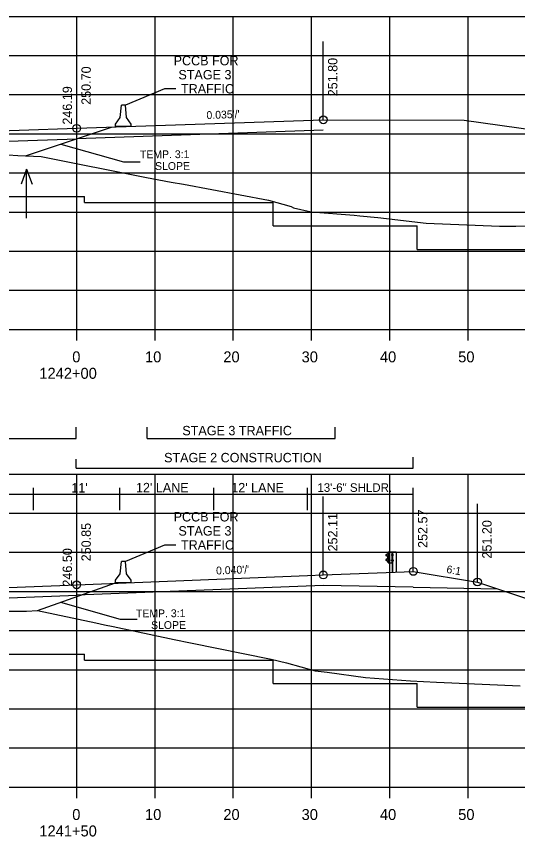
# Model space of a CAD drawing. Extents: x 1342547 to 1344156, y -1532351 to -1517216.
# Drawn here: x 1342695.2 to 1342759.2, y -1528714.2 to -1528609.4 of the extents above; entities that cross this region are included whole.
import ezdxf

# ---------------------------------------------------------------- set-up
doc = ezdxf.new("R2010")
doc.units = 0
for name, color, linetype in [('R_Alt Surface', 7, 'Continuous'), ('R_Axis', 7, 'Continuous'), ('R_Axis Annot', 7, 'Continuous'), ('R_Draft', 7, 'Continuous'), ('R_Drive', 7, 'Continuous'), ('R_Exist Surface', 7, 'Continuous'), ('R_Fin Surface', 7, 'Continuous'), ('R_Grid', 7, 'Continuous'), ('R_MOT', 7, 'Continuous'), ('R_No Plot', 7, 'Continuous'), ('R_Water', 7, 'Continuous'), ('R_Xsect Elev', 7, 'Continuous'), ('R_Xsect Slope', 7, 'Continuous')]:
    doc.layers.add(name, color=color, linetype=linetype)

msp = doc.modelspace()

# ---------------------------------------------------------------- linework, layer by layer
at = {"layer": 'R_Alt Surface'}
for points in [[(1342734.37, -1528623.94), (1342702.87, -1528625.03)], [(1342664.04, -1528626.38), (1342702.87, -1528625.03)], [(1342745.87, -1528682.33), (1342734.37, -1528682.1), (1342702.87, -1528683.35)], [(1342745.87, -1528682.33), (1342756.68, -1528682.54)], [(1342663.89, -1528684.9), (1342702.87, -1528683.35)]]:
    msp.add_lwpolyline(points, dxfattribs=at)
at = {"layer": 'R_Axis'}
for p, q in [((1342562.87, -1528649.4), (1342842.87, -1528649.4)), ((1342702.87, -1528650.8), (1342702.87, -1528649.4)), ((1342712.87, -1528650.8), (1342712.87, -1528649.4)), ((1342722.87, -1528650.8), (1342722.87, -1528649.4)), ((1342732.87, -1528650.8), (1342732.87, -1528649.4)), ((1342742.87, -1528650.8), (1342742.87, -1528649.4)), ((1342752.87, -1528650.8), (1342752.87, -1528649.4)), ((1342562.87, -1528707.87), (1342842.87, -1528707.87)), ((1342702.87, -1528709.27), (1342702.87, -1528707.87)), ((1342712.87, -1528709.27), (1342712.87, -1528707.87)), ((1342722.87, -1528709.27), (1342722.87, -1528707.87)), ((1342732.87, -1528709.27), (1342732.87, -1528707.87)), ((1342742.87, -1528709.27), (1342742.87, -1528707.87)), ((1342752.87, -1528709.27), (1342752.87, -1528707.87))]:
    msp.add_line(p, q, dxfattribs=at)
at = {"layer": 'R_Draft'}
for p, q in [((1342702.78, -1528663.33), (1342702.78, -1528661.9)), ((1342711.87, -1528663.33), (1342711.87, -1528661.9)), ((1342735.87, -1528663.33), (1342735.87, -1528661.9)), ((1342659.87, -1528663.33), (1342702.78, -1528663.33)), ((1342711.87, -1528663.33), (1342735.87, -1528663.33)), ((1342702.78, -1528667.13), (1342702.78, -1528665.98)), ((1342745.87, -1528667.13), (1342745.87, -1528665.7)), ((1342702.78, -1528667.13), (1342745.87, -1528667.13)), ((1342742.39, -1528678.17), (1342742.52, -1528678.07)), ((1342742.56, -1528678.42), (1342742.39, -1528678.31)), ((1342742.4, -1528678.19), (1342742.53, -1528678.08)), ((1342742.58, -1528678.4), (1342742.4, -1528678.29)), ((1342742.41, -1528678.75), (1342742.57, -1528678.65)), ((1342742.52, -1528678.07), (1342742.63, -1528678.01)), ((1342742.53, -1528678.08), (1342742.62, -1528678.03)), ((1342742.6, -1528678.6), (1342742.6, -1528678.47)), ((1342742.62, -1528678.6), (1342742.62, -1528678.47)), ((1342742.66, -1528679.22), (1342742.66, -1528677.86)), ((1342742.67, -1528678.6), (1342742.67, -1528678.47)), ((1342742.67, -1528678.47), (1342742.72, -1528678.47)), ((1342742.67, -1528678.5), (1342742.72, -1528678.5)), ((1342742.67, -1528678.57), (1342742.72, -1528678.57)), ((1342742.67, -1528678.57), (1342742.72, -1528678.57)), ((1342742.67, -1528678.6), (1342742.72, -1528678.6)), ((1342742.73, -1528678.58), (1342742.73, -1528678.49)), ((1342743.15, -1528678.16), (1342743.1, -1528678.16)), ((1342743.1, -1528678.16), (1342743.1, -1528678.28)), ((1342743.15, -1528678.28), (1342743.1, -1528678.28)), ((1342743.11, -1528678.22), (1342743.16, -1528678.22)), ((1342743.16, -1528677.85), (1342743.17, -1528677.85)), ((1342743.16, -1528677.85), (1342743.23, -1528677.85)), ((1342743.19, -1528680.37), (1342743.19, -1528677.85)), ((1342743.23, -1528678.28), (1342743.23, -1528678.15)), ((1342743.23, -1528678.15), (1342743.28, -1528678.15)), ((1342743.23, -1528678.18), (1342743.28, -1528678.18)), ((1342743.23, -1528678.25), (1342743.27, -1528678.25)), ((1342743.23, -1528678.25), (1342743.28, -1528678.25)), ((1342743.23, -1528678.28), (1342743.28, -1528678.28)), ((1342743.29, -1528678.26), (1342743.29, -1528678.17)), ((1342743.66, -1528677.85), (1342743.66, -1528680.37)), ((1342743.69, -1528677.85), (1342743.69, -1528680.37)), ((1342742.51, -1528679.02), (1342742.39, -1528678.91)), ((1342742.53, -1528679), (1342742.4, -1528678.89)), ((1342742.43, -1528678.77), (1342742.58, -1528678.67)), ((1342742.63, -1528679.07), (1342742.51, -1528679.02)), ((1342742.63, -1528679.06), (1342742.53, -1528679)), ((1342743.1, -1528678.97), (1342743.1, -1528678.84)), ((1342743.1, -1528678.84), (1342743.15, -1528678.84)), ((1342743.1, -1528678.97), (1342743.15, -1528678.97)), ((1342743.11, -1528678.9), (1342743.16, -1528678.9)), ((1342743.16, -1528679.22), (1342743.2, -1528679.22)), ((1342743.24, -1528678.97), (1342743.24, -1528678.84)), ((1342743.24, -1528678.84), (1342743.29, -1528678.84)), ((1342743.24, -1528678.87), (1342743.29, -1528678.87)), ((1342743.24, -1528678.94), (1342743.28, -1528678.94)), ((1342743.24, -1528678.94), (1342743.29, -1528678.94)), ((1342743.24, -1528678.97), (1342743.29, -1528678.97)), ((1342743.3, -1528678.95), (1342743.3, -1528678.86))]:
    msp.add_line(p, q, dxfattribs=at)
for points in [[(1342714.09, -1528618.66), (1342709.08, -1528620.74)], [(1342715.53, -1528618.66), (1342714.09, -1528618.66)], [(1342714.09, -1528676.94), (1342709.08, -1528679.03)], [(1342715.53, -1528676.94), (1342714.09, -1528676.94)], [(1342743.69, -1528677.85), (1342743.23, -1528677.85), (1342743.23, -1528680.37)]]:
    msp.add_lwpolyline(points, dxfattribs=at)
for points in [[(1342742.64, -1528677.85), (1342742.64, -1528679.22), (1342743.16, -1528679.22), (1342743.16, -1528677.85)], [(1342742.68, -1528678.45), (1342742.68, -1528678.62), (1342742.67, -1528678.62), (1342742.67, -1528678.45)], [(1342742.73, -1528678.5), (1342742.73, -1528678.57), (1342742.76, -1528678.57), (1342742.76, -1528678.5)], [(1342743.11, -1528678.16), (1342743.11, -1528678.28), (1342743.16, -1528678.28), (1342743.16, -1528678.16)], [(1342743.23, -1528678.13), (1342743.23, -1528678.3), (1342743.22, -1528678.3), (1342743.22, -1528678.13)], [(1342743.29, -1528678.18), (1342743.29, -1528678.25), (1342743.31, -1528678.25), (1342743.31, -1528678.18)], [(1342743.11, -1528678.84), (1342743.11, -1528678.97), (1342743.16, -1528678.97), (1342743.16, -1528678.84)], [(1342743.24, -1528678.82), (1342743.24, -1528678.99), (1342743.23, -1528678.99), (1342743.23, -1528678.82)], [(1342743.3, -1528678.87), (1342743.3, -1528678.94), (1342743.32, -1528678.94), (1342743.32, -1528678.87)]]:
    msp.add_lwpolyline(points, close=True, dxfattribs=at)
for centre, radius, start, end in [((1342742.43, -1528678.24), 0.0856, 122.0217, 240.7501), ((1342742.43, -1528678.24), 0.062, 122.0217, 240.7501), ((1342742.54, -1528678.47), 0.0622, 4.9556, 61.894), ((1342742.6, -1528678.54), 0.0453, 93.9303, 257.0446), ((1342742.55, -1528678.61), 0.0462, 293.1464, 8.2196), ((1342742.54, -1528678.47), 0.0865, 4.9556, 61.894), ((1342742.55, -1528678.61), 0.0703, 293.1464, 8.2196), ((1342742.71, -1528678.49), 0.022, 317.7756, 45.4255), ((1342742.64, -1528678.54), 0.0922, 339.7423, 20.2577), ((1342742.7, -1528678.58), 0.025, 323.3766, 39.0666), ((1342743.26, -1528678.17), 0.022, 317.7756, 45.4255), ((1342743.19, -1528678.22), 0.0922, 339.7423, 20.2577), ((1342743.26, -1528678.26), 0.025, 323.3766, 39.0666), ((1342742.47, -1528678.84), 0.109, 120.88, 214.7816), ((1342742.47, -1528678.84), 0.0854, 120.88, 214.7816), ((1342743.27, -1528678.86), 0.022, 317.7756, 45.4255), ((1342743.2, -1528678.9), 0.0922, 339.7423, 20.2577), ((1342743.27, -1528678.95), 0.025, 323.3766, 39.0666)]:
    msp.add_arc(centre, radius, start, end, dxfattribs=at)
at = {"layer": 'R_Drive'}
msp.add_lwpolyline([(1342734.37, -1528622.61), (1342752.37, -1528622.67), (1342842.87, -1528635.34)], dxfattribs=at)
at = {"layer": 'R_Exist Surface'}
for points in [[(1342694.13, -1528627.09), (1342695.33, -1528627.17), (1342698.32, -1528627.3), (1342711.77, -1528629.99), (1342714.94, -1528630.57), (1342716.52, -1528630.85), (1342727.39, -1528632.86), (1342730.26, -1528633.69), (1342730.57, -1528633.85), (1342732.81, -1528634.36), (1342738.33, -1528634.8), (1342739.03, -1528634.9), (1342741.34, -1528635.09), (1342747.5, -1528635.82), (1342756.88, -1528636.21), (1342757.58, -1528636.2), (1342758.98, -1528636.2), (1342783.98, -1528635.94)], [(1342693.5, -1528685.38), (1342696.44, -1528685.39), (1342697.86, -1528685.29), (1342705.3, -1528686.89), (1342706.4, -1528687.12), (1342707.54, -1528687.35), (1342715.33, -1528689.01), (1342717.39, -1528689.43), (1342727.71, -1528691.52), (1342729.67, -1528691.98), (1342733.31, -1528693.02), (1342734.86, -1528693.17), (1342739.77, -1528693.88), (1342743.19, -1528694.12), (1342745.51, -1528694.29), (1342748.85, -1528694.47), (1342759.52, -1528694.92)]]:
    msp.add_lwpolyline(points, dxfattribs=at)
at = {"layer": 'R_Fin Surface'}
for p, q in [((1342696.32, -1528627.21), (1342707.33, -1528623.54)), ((1342633.22, -1528632.4), (1342703.87, -1528632.4)), ((1342703.87, -1528633.17), (1342703.87, -1528632.4)), ((1342727.96, -1528636.17), (1342727.96, -1528633.17)), ((1342746.36, -1528639.17), (1342746.36, -1528636.17)), ((1342697.86, -1528685.29), (1342707.83, -1528681.77)), ((1342633.22, -1528690.87), (1342703.87, -1528690.87)), ((1342703.87, -1528691.64), (1342703.87, -1528690.87)), ((1342727.96, -1528694.64), (1342727.96, -1528691.64)), ((1342746.36, -1528697.64), (1342746.36, -1528694.64))]:
    msp.add_line(p, q, dxfattribs=at)
for points in [[(1342634.85, -1528632.22), (1342651.66, -1528626.62), (1342659.87, -1528625.25), (1342671.37, -1528624.79), (1342673.37, -1528624.72), (1342702.87, -1528623.7), (1342734.37, -1528622.61)], [(1342703.87, -1528633.17), (1342727.96, -1528633.17)], [(1342727.96, -1528636.17), (1342746.36, -1528636.17)], [(1342746.36, -1528639.17), (1342802.91, -1528639.17)], [(1342639.64, -1528690.47), (1342659.86, -1528683.73), (1342659.87, -1528683.73), (1342671.37, -1528683.27), (1342673.37, -1528683.19), (1342702.87, -1528682.02), (1342732.37, -1528680.84), (1342734.37, -1528680.76), (1342745.87, -1528680.31), (1342754.07, -1528681.67), (1342792.91, -1528694.62)], [(1342703.87, -1528691.64), (1342727.96, -1528691.64)], [(1342727.96, -1528694.64), (1342746.36, -1528694.64)], [(1342746.36, -1528697.64), (1342802.91, -1528697.64)]]:
    msp.add_lwpolyline(points, dxfattribs=at)
at = {"layer": 'R_Grid'}
for p, q in [((1342562.87, -1528609.4), (1342842.87, -1528609.4)), ((1342702.87, -1528649.4), (1342702.87, -1528609.4)), ((1342712.87, -1528649.4), (1342712.87, -1528609.4)), ((1342722.87, -1528649.4), (1342722.87, -1528609.4)), ((1342732.87, -1528649.4), (1342732.87, -1528609.4)), ((1342742.87, -1528649.4), (1342742.87, -1528609.4)), ((1342752.87, -1528649.4), (1342752.87, -1528609.4)), ((1342562.87, -1528614.4), (1342842.87, -1528614.4)), ((1342562.87, -1528619.4), (1342842.87, -1528619.4)), ((1342562.87, -1528624.4), (1342842.87, -1528624.4)), ((1342562.87, -1528629.4), (1342842.87, -1528629.4)), ((1342562.87, -1528634.4), (1342842.87, -1528634.4)), ((1342562.87, -1528639.4), (1342842.87, -1528639.4)), ((1342562.87, -1528644.4), (1342842.87, -1528644.4)), ((1342562.87, -1528649.4), (1342842.87, -1528649.4)), ((1342562.87, -1528667.87), (1342842.87, -1528667.87)), ((1342702.87, -1528707.87), (1342702.87, -1528667.87)), ((1342712.87, -1528707.87), (1342712.87, -1528667.87)), ((1342722.87, -1528707.87), (1342722.87, -1528667.87)), ((1342732.87, -1528707.87), (1342732.87, -1528667.87)), ((1342742.87, -1528707.87), (1342742.87, -1528667.87)), ((1342752.87, -1528707.87), (1342752.87, -1528667.87)), ((1342562.87, -1528672.87), (1342842.87, -1528672.87)), ((1342562.87, -1528677.87), (1342842.87, -1528677.87)), ((1342562.87, -1528682.87), (1342842.87, -1528682.87)), ((1342562.87, -1528687.87), (1342842.87, -1528687.87)), ((1342562.87, -1528692.87), (1342842.87, -1528692.87)), ((1342562.87, -1528697.87), (1342842.87, -1528697.87)), ((1342562.87, -1528702.87), (1342842.87, -1528702.87)), ((1342562.87, -1528707.87), (1342842.87, -1528707.87))]:
    msp.add_line(p, q, dxfattribs=at)
at = {"layer": 'R_MOT'}
for p, q in [((1342708.42, -1528622.33), (1342708.58, -1528620.74)), ((1342708.83, -1528620.74), (1342708.58, -1528620.74)), ((1342709.08, -1528620.74), (1342708.83, -1528620.74)), ((1342709.25, -1528622.33), (1342709.08, -1528620.74)), ((1342707.84, -1528623.16), (1342708.42, -1528622.33)), ((1342709.84, -1528623.16), (1342709.25, -1528622.33)), ((1342707.83, -1528623.49), (1342707.84, -1528623.16)), ((1342709.83, -1528623.49), (1342707.83, -1528623.49)), ((1342709.83, -1528623.49), (1342709.84, -1528623.16)), ((1342708.42, -1528680.61), (1342708.58, -1528679.03)), ((1342708.83, -1528679.03), (1342708.58, -1528679.03)), ((1342709.08, -1528679.03), (1342708.83, -1528679.03)), ((1342709.25, -1528680.61), (1342709.08, -1528679.03)), ((1342707.84, -1528681.44), (1342708.42, -1528680.61)), ((1342709.84, -1528681.44), (1342709.25, -1528680.61)), ((1342707.83, -1528681.77), (1342707.84, -1528681.44)), ((1342709.83, -1528681.77), (1342707.83, -1528681.77)), ((1342709.83, -1528681.77), (1342709.84, -1528681.44))]:
    msp.add_line(p, q, dxfattribs=at)
at = {"layer": 'R_No Plot'}
for centre in [(1342734.37, -1528622.61), (1342702.87, -1528623.7), (1342734.37, -1528680.76), (1342745.87, -1528680.31), (1342702.87, -1528682.02), (1342754.07, -1528681.67)]:
    msp.add_circle(centre, 0.5, dxfattribs=at)
at = {"layer": 'R_Water'}
for p, q in [((1342696.46, -1528628.92), (1342695.76, -1528630.84)), ((1342696.46, -1528635.2), (1342696.46, -1528628.92)), ((1342696.46, -1528628.92), (1342697.16, -1528630.84))]:
    msp.add_line(p, q, dxfattribs=at)
at = {"layer": 'R_Xsect Elev'}
for p, q in [((1342734.37, -1528622.61), (1342734.37, -1528612.61)), ((1342702.87, -1528623.7), (1342702.87, -1528613.7)), ((1342702.87, -1528628.21), (1342702.87, -1528618.21)), ((1342700.84, -1528625.71), (1342708.83, -1528627.97)), ((1342708.83, -1528627.97), (1342710.97, -1528627.97)), ((1342697.37, -1528672.5), (1342697.37, -1528669.63)), ((1342708.37, -1528672.5), (1342708.37, -1528669.63)), ((1342720.37, -1528672.5), (1342720.37, -1528669.63)), ((1342732.37, -1528672.5), (1342732.37, -1528669.63)), ((1342745.87, -1528680.31), (1342745.87, -1528669.63)), ((1342745.87, -1528670.49), (1342659.87, -1528670.49)), ((1342734.37, -1528680.76), (1342734.37, -1528670.76)), ((1342745.87, -1528680.31), (1342745.87, -1528670.31)), ((1342745.87, -1528680.31), (1342745.87, -1528670.31)), ((1342702.87, -1528682.02), (1342702.87, -1528672.02)), ((1342754.07, -1528681.67), (1342754.07, -1528671.67)), ((1342702.87, -1528686.37), (1342702.87, -1528676.37)), ((1342700.81, -1528684.26), (1342708.44, -1528686.42)), ((1342708.44, -1528686.42), (1342710.58, -1528686.42))]:
    msp.add_line(p, q, dxfattribs=at)

# ---------------------------------------------------------------- texts
at = {"layer": 'R_Axis Annot'}
for s, p in [('0', (1342702.3, -1528653.6)), ('10', (1342711.6, -1528653.6)), ('20', (1342721.6, -1528653.6)), ('30', (1342731.6, -1528653.6)), ('40', (1342741.6, -1528653.6)), ('50', (1342751.6, -1528653.6)), ('1242+00', (1342698.1, -1528655.7)), ('0', (1342702.3, -1528712.07)), ('10', (1342711.6, -1528712.07)), ('20', (1342721.6, -1528712.07)), ('30', (1342731.6, -1528712.07)), ('40', (1342741.6, -1528712.07)), ('50', (1342751.6, -1528712.07)), ('1241+50', (1342698.1, -1528714.17))]:
    msp.add_text(s, height=1.4, dxfattribs=at).set_placement(p)
at = {"layer": 'R_Draft'}
for s, p in [('PCCB FOR', (1342715.25, -1528615.65)), ('STAGE 3', (1342715.86, -1528617.45)), ('TRAFFIC', (1342716.19, -1528619.25)), ('STAGE 3 TRAFFIC', (1342716.36, -1528662.92)), ('STAGE 2 CONSTRUCTION', (1342714.03, -1528666.37)), ('PCCB FOR', (1342715.25, -1528673.93)), ('STAGE 3', (1342715.86, -1528675.73)), ('TRAFFIC', (1342716.19, -1528677.53))]:
    msp.add_text(s, height=1.2, dxfattribs=at).set_placement(p)
at = {"layer": 'R_Xsect Elev'}
for s, p in [('251.80', (1342736.17, -1528619.61)), ('250.70', (1342704.67, -1528620.7)), ('246.19', (1342702.27, -1528623.23)), ('252.11', (1342736.17, -1528677.76)), ('252.57', (1342747.67, -1528677.31)), ('250.85', (1342704.67, -1528679.02)), ('251.20', (1342755.87, -1528678.67)), ('246.50', (1342702.27, -1528682.25))]:
    msp.add_text(s, height=1.2, rotation=90, dxfattribs=at).set_placement(p)
for s, height, p in [("11'", 1.2, (1342702.18, -1528670.23)), ("12' LANE", 1.2, (1342710.44, -1528670.2)), ("12' LANE", 1.2, (1342722.61, -1528670.21)), ('13\'-6" SHLDR.', 1.1, (1342733.61, -1528670.15))]:
    msp.add_text(s, height=height, dxfattribs=at).set_placement(p)
at = {"layer": 'R_Xsect Slope'}
for s, rotation, p in [("0.035'/'", 1.9875, (1342719.46, -1528622.52)), ('TEMP. 3:1', 0.3758, (1342710.95, -1528627.54)), ('SLOPE', 0.3758, (1342712.88, -1528629.03)), ("0.040'/'", 2.2789, (1342720.69, -1528680.71)), ('6:1', 350.5377, (1342750.05, -1528680.5)), ('TEMP. 3:1', 0.3758, (1342710.44, -1528686.19)), ('SLOPE', 0.3758, (1342712.37, -1528687.68))]:
    msp.add_text(s, height=1, rotation=rotation, dxfattribs=at).set_placement(p)

doc.saveas('drawing.dxf')
